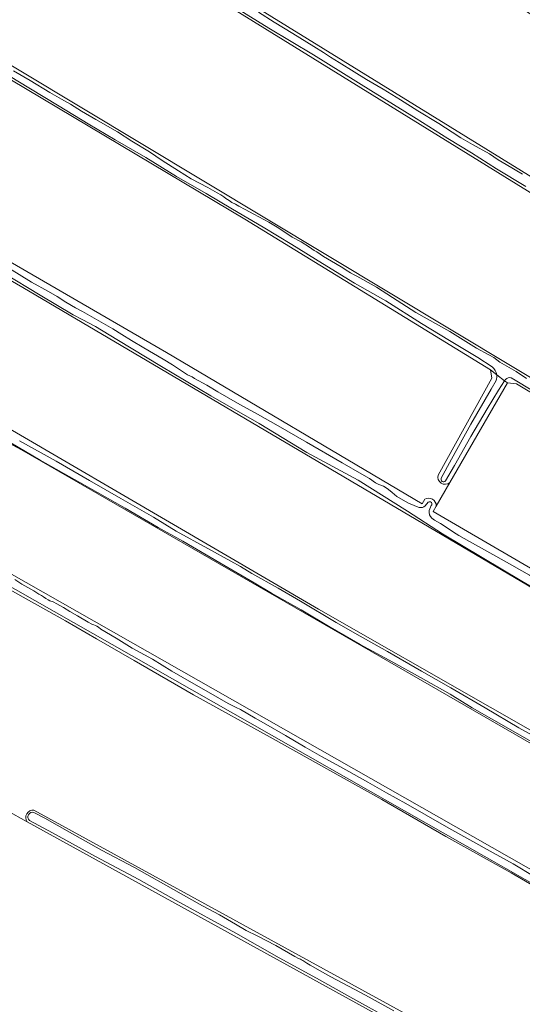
# Model space of a CAD drawing. Header units: metres. Extents: x 149984 to 156489, y 469398 to 478068.
# Tile 360 of 656: x 152713 to 152851, y 473244 to 473514. Entities that reach past the tile are written whole.
import ezdxf

# ---------------------------------------------------------------- set-up
doc = ezdxf.new("R2010")
doc.units = ezdxf.units.M
doc.header["$LTSCALE"] = 0.75
for name, color, linetype, lineweight in [('B-WE-GR-GRAS-GV', 252, 'Continuous', 13), ('B-WE-OG-TERREIN_OEVER-GV', 252, 'Continuous', 18), ('B-WE-OG-WATER_SLOOT-GV', 252, 'Continuous', 18)]:
    doc.layers.add(name, color=color, linetype=linetype, lineweight=lineweight)

msp = doc.modelspace()

# ---------------------------------------------------------------- linework, layer by layer
at = {"layer": 'B-WE-GR-GRAS-GV', "flags": 128}
for points in [[(152978.08, 473433.211), (152979.203, 473434.9), (152979.203, 473436.752), (152668.979, 473631.882), (152667.532, 473632.551), (152666.921, 473632.834), (152665.728, 473633.385), (152647.746, 473600.529), (152648.606, 473597.619), (152650.619, 473596.377), (152957.507, 473407.119), (152960.285, 473406.457), (152967.989, 473418.04)], [(152937.873, 473414.585), (152646.133, 473594.932), (152645.248, 473595.479), (152622.271, 473552.591), (152623.555, 473551.872), (152678.863, 473520.906), (152916.267, 473378.256)], [(152827.997, 473389.257), (152842.798, 473415.899), (152842.401, 473418.148), (152774.933, 473459.556), (152706.405, 473500.301), (152657.458, 473528.876), (152620.935, 473547.644), (152619.877, 473548.226), (152614.956, 473538.979), (152605.272, 473520.484), (152603.764, 473515.364), (152603.336, 473512.444), (152600.837, 473507.445), (152620.855, 473497.559), (152670.951, 473470.668), (152753.369, 473422.911), (152823.616, 473381.371), (152824.323, 473382.643)], [(152597.224, 473505.002), (152594.464, 473500.458), (152581.341, 473475.535), (152581.583, 473474.114), (152582.059, 473469.865), (152583.488, 473469.17), (152634.579, 473444.332), (152671.224, 473424.753), (152795.181, 473352.39), (152936.601, 473271.692)], [(152950.952, 473300.023), (152946.313, 473303.686), (152713.954, 473440.76), (152671.224, 473465.499), (152597.706, 473503.775)], [(152672.501, 473416.889), (152661.024, 473397.461), (152660.618, 473396.774), (152658.496, 473393.181), (152662.808, 473389.273), (152913.518, 473246.793)], [(152937.941, 473255.275), (152935.967, 473256.592), (152935.007, 473259.279), (152937.975, 473265.316), (152937.313, 473267.035), (152934.535, 473268.887), (152713.622, 473396.217), (152695.428, 473405.876), (152682.95, 473413.436), (152676.052, 473416.931)], [(153080.747, 473257.294), (153087.692, 473271.385), (153085.547, 473273.259), (152849.538, 473414.282), (152847.025, 473414.547), (152831.21, 473387.186), (152827.489, 473380.747), (152826.627, 473379.256), (152953.979, 473305.092), (153068.613, 473238.334), (153070.598, 473238.07), (153072.053, 473239.657), (153077.891, 473251.5)], [(152827.489, 473380.747), (152831.21, 473387.186)], [(152744.542, 473338.293), (152734.195, 473344.312), (152725.635, 473349.267), (152711.708, 473357.029), (152699.044, 473364.25), (152685.203, 473372.084)], [(152910.473, 473244.197), (152901.17, 473249.589), (152867.34, 473268.878), (152848.081, 473280.003), (152830.147, 473290.034), (152812.56, 473300.185), (152801.378, 473306.403), (152782.726, 473316.822), (152760.823, 473328.901), (152744.542, 473338.293)], [(152903.323, 473188.576), (152902.794, 473190.693), (152715.153, 473294.029), (152709.581, 473297.098), (152708.457, 473297.717), (152706.093, 473298.042), (152702.189, 473289.827), (152695.624, 473276.426), (152688.266, 473261.645), (152686.541, 473257.69)], [(152709.581, 473297.098), (152715.153, 473294.029)], [(152716.989, 473297.269), (152876.09, 473210.084), (152901.357, 473194.871), (152904.191, 473194.235), (152905.988, 473195.929), (152923.921, 473233.385), (152923.815, 473236.031), (152922.334, 473238.148), (152916.823, 473241.281), (152912.054, 473243.993)]]:
    msp.add_lwpolyline(points, dxfattribs=at)
at = {"layer": 'B-WE-GR-GRAS-GV'}
for points in [[(152831.21, 473387.186, -0.7384824), (152827.997, 473389.257)], [(152824.323, 473382.643, -0.5871389), (152827.489, 473380.747)], [(152715.153, 473294.029, -0.6512787), (152716.989, 473297.269)]]:
    msp.add_lwpolyline(points, format="xyb", dxfattribs=at)
at = {"layer": 'B-WE-OG-TERREIN_OEVER-GV', "flags": 128}
for points in [[(152960.598, 473406.311), (152960.285, 473406.457), (152957.507, 473407.119), (152650.619, 473596.377), (152648.497, 473596.477), (152646.747, 473596.137), (152646.133, 473594.932), (152937.873, 473414.585)], [(152917.272, 473377.652), (152916.267, 473378.256), (152678.863, 473520.906), (152623.555, 473551.872), (152620.935, 473547.644), (152657.458, 473528.876), (152706.405, 473500.301), (152774.933, 473459.556), (152842.401, 473418.148)], [(152852.12, 473468.533), (152844.041, 473473.318), (152837.199, 473477.701), (152830.646, 473481.663), (152821.996, 473487.18), (152809.563, 473494.814), (152793.783, 473504.692), (152781.475, 473511.984), (152769.034, 473519.773)], [(152842.829, 473418.951), (152838.871, 473421.513), (152831.161, 473426.25), (152823.476, 473430.885), (152813.609, 473437.069), (152805.054, 473441.961), (152796.248, 473447.355), (152787.823, 473452.594), (152779.982, 473457.343), (152771.533, 473462.231), (152764.322, 473466.596), (152756.168, 473471.277), (152747.722, 473476.44), (152739.353, 473481.349), (152731.897, 473485.688), (152723.908, 473490.56), (152715.556, 473495.548), (152707.918, 473500.288), (152699.181, 473505.548), (152693.073, 473509.398), (152689.694, 473511.636), (152686.793, 473513.561), (152682.31, 473515.971)], [(152778.633, 473516.415), (152783, 473513.67), (152788.113, 473510.546), (152793.905, 473506.946), (152796.525, 473505.332), (152798.433, 473504.013), (152800.871, 473502.545), (152804.965, 473500.014), (152808.346, 473497.875), (152812.879, 473495.256), (152817.693, 473492.277), (152822.465, 473489.263), (152828.186, 473485.78), (152831.841, 473483.435), (152834.256, 473481.851), (152837.405, 473479.988), (152842.09, 473477.46), (152844.524, 473475.854), (152846.699, 473474.525), (152851.207, 473471.847)], [(152824.323, 473382.643), (152823.616, 473381.371), (152753.369, 473422.911), (152670.951, 473470.668), (152620.855, 473497.559), (152600.837, 473507.445)], [(152597.706, 473503.775), (152671.224, 473465.499), (152713.954, 473440.76), (152946.313, 473303.686), (152950.952, 473300.023), (152951.332, 473300.66)], [(152711.419, 473500.304), (152715.981, 473497.618), (152721.386, 473494.296), (152724.611, 473492.485), (152727.069, 473491.08), (152730.049, 473489.196), (152733.953, 473486.879), (152739.94, 473483.498), (152743.926, 473480.936), (152748.7, 473478.038), (152752.245, 473475.619), (152756.726, 473472.824), (152760.217, 473470.615), (152764.751, 473468.2), (152767.285, 473466.789), (152768.318, 473466.176), (152769.123, 473465.649), (152769.711, 473465.209), (152770.63, 473464.607), (152771.38, 473464.146), (152772.321, 473463.625), (152773.299, 473463.093), (152775.034, 473462.154), (152777.377, 473460.884), (152781.531, 473458.676), (152784.217, 473457.085), (152787.904, 473454.61), (152790.427, 473453.319), (152792.684, 473451.815), (152793.977, 473450.946), (152794.682, 473450.513), (152796.559, 473449.291), (152799.805, 473447.353), (152801.827, 473446.199), (152802.778, 473445.529), (152803.898, 473444.807), (152804.915, 473444.237), (152805.687, 473443.83), (152807.356, 473442.957), (152811.113, 473440.824), (152815.512, 473438.045), (152821.88, 473433.876), (152831.205, 473428.662), (152838.522, 473424.057), (152841.905, 473422.282), (152843.35, 473421.561), (152844.962, 473420.284), (152849.437, 473417.697), (152852.274, 473415.807)], [(152936.601, 473271.692), (152795.181, 473352.39), (152671.224, 473424.753), (152634.579, 473444.332), (152583.488, 473469.17)], [(152864.183, 473352.429), (152851.017, 473360.136), (152829.181, 473373.145), (152819.587, 473379.326), (152806.006, 473387.845), (152791.907, 473395.483), (152778.87, 473403.399), (152765.559, 473411.045), (152752.057, 473419.111), (152739.769, 473426.51), (152733.944, 473430.006), (152730.215, 473432.01), (152727.758, 473433.277), (152718.691, 473438.647), (152708.688, 473444.701)], [(152710.276, 473445.961), (152716.326, 473442.216), (152721.019, 473439.626), (152723.352, 473438.255), (152725.756, 473436.709), (152728.403, 473435.179), (152730.323, 473434.188), (152732.23, 473433.064), (152738.704, 473429.454), (152741.149, 473427.853), (152743.797, 473426.191), (152747.15, 473424.199), (152752.507, 473421.104), (152755.03, 473419.483), (152757.524, 473417.868), (152759.215, 473416.813), (152759.857, 473416.531), (152760.485, 473416.222), (152761.1, 473415.815), (152764.459, 473413.899), (152767.491, 473412.12), (152773.554, 473408.605), (152778.393, 473405.932), (152784.057, 473402.763), (152791.887, 473398.249), (152801.686, 473392.576), (152807.075, 473389.529), (152809.198, 473388.321), (152810.8, 473387.136), (152811.725, 473386.671), (152812.285, 473386.471), (152813.011, 473386.189), (152813.764, 473385.786), (152814.377, 473385.332), (152815.367, 473384.486), (152816.708, 473383.407), (152819.68, 473381.664), (152822.063, 473380.578), (152822.763, 473380.379)], [(152856.734, 473314.241), (152847.951, 473319.262), (152837.396, 473325.333), (152831.305, 473329.064), (152823.126, 473333.657), (152815.565, 473337.828), (152806.593, 473342.706), (152798.321, 473347.469), (152790.429, 473352.228), (152782.245, 473356.811), (152777.478, 473359.688), (152768.082, 473365.184), (152757.848, 473371.118), (152751.144, 473374.826), (152742.021, 473380.118), (152729.641, 473387.169), (152718.74, 473393.352), (152706.562, 473400.503), (152695.6, 473406.717), (152684.157, 473413.37), (152675.583, 473418.042), (152674.244, 473418.802)], [(152676.052, 473416.931), (152682.95, 473413.436), (152695.428, 473405.876), (152713.622, 473396.217), (152934.535, 473268.887), (152937.313, 473267.035), (152937.975, 473265.316), (152938.461, 473266.6)], [(152844.121, 473416.809), (152842.401, 473418.148), (152842.798, 473415.899), (152827.997, 473389.257)], [(152842.401, 473418.148), (152844.121, 473416.809)], [(152828.884, 473388.411), (152831.657, 473393.646), (152836.95, 473403.212), (152842.61, 473412.859), (152843.948, 473415.261)], [(152831.21, 473387.186), (152847.025, 473414.547), (152846.284, 473415.124), (152844.547, 473412.548), (152841.495, 473407.414), (152837.008, 473399.869), (152832.5, 473391.897), (152830.03, 473387.659)], [(152846.552, 473415.521), (152846.284, 473415.124), (152847.025, 473414.547), (152849.538, 473414.282), (153085.547, 473273.259), (153087.692, 473271.385), (153087.893, 473271.306)], [(152857.914, 473410.007), (152849.152, 473415.308), (152848.099, 473415.911)], [(152913.518, 473246.793), (152662.808, 473389.273), (152658.496, 473393.181), (152645.015, 473398.774), (152635.269, 473403.53)], [(152713.016, 473398.659), (152723.085, 473393.106), (152732.298, 473387.79), (152740.832, 473382.779), (152749.863, 473377.65), (152756.035, 473373.854), (152764.803, 473369.1), (152771.07, 473365.625), (152773.754, 473364.103), (152776.864, 473362.178), (152784.047, 473358.191), (152790.166, 473354.581), (152799.996, 473348.761), (152806.579, 473344.987), (152814.115, 473340.791), (152823.419, 473335.428), (152831.505, 473330.791), (152840.936, 473325.306), (152850.196, 473319.811), (152858.87, 473315.071)], [(152824.49, 473380.796), (152825.304, 473381.779)], [(152826.129, 473380.869), (152825.564, 473379.535)], [(152953.094, 473303.61), (152953.979, 473305.092), (152826.627, 473379.256), (152827.489, 473380.747)], [(152826.312, 473377.399), (152827.013, 473376.871), (152828.669, 473375.937), (152829.924, 473375.091), (152832.267, 473373.611), (152833.662, 473372.636), (152836.586, 473371.045), (152839.905, 473369.195), (152846.114, 473365.691), (152853.1, 473361.756), (152859.359, 473357.947), (152867.013, 473353.401), (152870.706, 473351.256), (152879.696, 473346.023), (152887.298, 473341.407), (152898.239, 473334.844), (152905.694, 473330.665), (152905.856, 473330.257), (152912.835, 473326.718), (152926.087, 473319.016), (152939.487, 473311.207), (152951.103, 473304.749), (152953.094, 473303.61)], [(152911.251, 473244.535), (152910.961, 473244.614), (152684.672, 473373.287), (152684.454, 473373.232)], [(152685.203, 473372.084), (152699.044, 473364.25), (152711.708, 473357.029), (152725.635, 473349.267), (152734.195, 473344.312), (152744.542, 473338.293), (152760.823, 473328.901), (152782.726, 473316.822), (152801.378, 473306.403), (152812.56, 473300.185), (152830.147, 473290.034), (152848.081, 473280.003), (152867.34, 473268.878), (152901.17, 473249.589), (152910.473, 473244.197)], [(152711.742, 473360.536), (152713.667, 473359.32), (152716.928, 473357.45), (152718.36, 473356.56), (152719.088, 473356.17), (152719.618, 473355.843), (152720.283, 473355.383), (152720.876, 473354.981), (152721.387, 473354.733), (152722.324, 473354.419), (152723.32, 473353.927), (152725.077, 473352.888), (152726.881, 473351.797), (152728.93, 473350.588), (152731.904, 473348.848), (152732.893, 473348.325), (152733.443, 473348.124), (152733.941, 473347.952), (152734.313, 473347.79), (152734.74, 473347.463), (152735.33, 473346.951), (152739.567, 473344.451), (152744.001, 473341.762), (152749.598, 473338.695), (152754.915, 473335.356), (152760.908, 473331.955), (152765.627, 473329.266), (152770.346, 473326.554), (152772.541, 473325.428), (152773.716, 473324.917), (152777.767, 473322.52), (152780.686, 473320.816), (152786.074, 473317.749), (152791.533, 473314.564), (152795.959, 473311.985), (152801.232, 473309.14), (152808.68, 473304.944), (152813.846, 473302.031), (152819.158, 473299.067), (152824.72, 473295.889), (152830.959, 473292.246), (152836.762, 473289.038), (152843.115, 473285.55), (152848.585, 473282.523), (152854.357, 473279.011)], [(152716.976, 473296.582), (152719.988, 473295.033), (152726.749, 473291.144), (152735.585, 473286.257), (152744.615, 473281.462), (152747.993, 473279.542), (152753.184, 473276.623), (152757.48, 473274.268), (152763.274, 473270.955), (152767.984, 473268.46), (152772.377, 473265.898), (152775.327, 473264.196), (152778.272, 473262.706), (152783.408, 473260.055), (152788.66, 473257.02), (152789.615, 473256.524), (152790.199, 473256.288), (152790.503, 473256.173), (152790.868, 473255.913), (152791.367, 473255.567), (152791.964, 473255.192), (152792.822, 473254.689), (152795.585, 473253.151), (152798.549, 473251.473), (152806.672, 473247.174), (152809.045, 473245.885), (152815.819, 473242.1)], [(152905.438, 473194.411), (152905.988, 473195.929), (152904.191, 473194.235), (152901.357, 473194.871), (152876.09, 473210.084), (152716.989, 473297.269)], [(152715.153, 473294.029), (152902.794, 473190.693), (152903.323, 473188.576), (152903.756, 473189.771)], [(152903.16, 473190.725), (152896.222, 473194.953), (152891.87, 473197.357), (152884.55, 473201.202), (152873.657, 473207.288), (152865.387, 473212.079), (152855.723, 473217.493), (152844.981, 473223.313), (152836.565, 473227.981), (152824.772, 473234.473), (152814.153, 473240.195), (152804.538, 473245.475), (152794.607, 473251.113), (152784.359, 473256.721), (152772.431, 473263.425), (152756.068, 473272.417), (152745.789, 473278.158), (152733.941, 473284.516), (152722.081, 473291.025), (152715.795, 473294.41)]]:
    msp.add_lwpolyline(points, dxfattribs=at)
at = {"layer": 'B-WE-OG-TERREIN_OEVER-GV'}
for points in [[(152844.121, 473416.809, 0.2052687), (152842.829, 473418.951)], [(152843.948, 473415.261, 0.1247077), (152844.121, 473416.809)], [(152848.099, 473415.911, 0.3303405), (152846.552, 473415.521)], [(152827.997, 473389.257, 0.7384824), (152831.21, 473387.186)], [(152830.03, 473387.659, -0.9275388), (152828.884, 473388.411)], [(152827.489, 473380.747, 0.5871389), (152824.323, 473382.643)], [(152825.304, 473381.779, -0.9504383), (152826.129, 473380.869)], [(152822.763, 473380.379, 0.250783), (152824.49, 473380.796)], [(152825.564, 473379.535, 0.2389692), (152826.312, 473377.399)], [(152716.989, 473297.269, 0.6512787), (152715.153, 473294.029)], [(152715.795, 473294.41, -0.8180364), (152716.976, 473296.582)]]:
    msp.add_lwpolyline(points, format="xyb", dxfattribs=at)
at = {"layer": 'B-WE-OG-WATER_SLOOT-GV', "flags": 128}
for points in [[(152769.034, 473519.773), (152781.475, 473511.984), (152793.783, 473504.692), (152809.563, 473494.814), (152821.996, 473487.18), (152830.646, 473481.663), (152837.199, 473477.701), (152844.041, 473473.318), (152852.12, 473468.533)], [(152682.31, 473515.971), (152686.793, 473513.561), (152689.694, 473511.636), (152693.073, 473509.398), (152699.181, 473505.548), (152707.918, 473500.288), (152715.556, 473495.548), (152723.908, 473490.56), (152731.897, 473485.688), (152739.353, 473481.349), (152747.722, 473476.44), (152756.168, 473471.277), (152764.322, 473466.596), (152771.533, 473462.231), (152779.982, 473457.343), (152787.823, 473452.594), (152796.248, 473447.355), (152805.054, 473441.961), (152813.609, 473437.069), (152823.476, 473430.885), (152831.161, 473426.25), (152838.871, 473421.513), (152842.829, 473418.951)], [(152851.207, 473471.847), (152846.699, 473474.525), (152844.524, 473475.854), (152842.09, 473477.46), (152837.405, 473479.988), (152834.256, 473481.851), (152831.841, 473483.435), (152828.186, 473485.78), (152822.465, 473489.263), (152817.693, 473492.277), (152812.879, 473495.256), (152808.346, 473497.875), (152804.965, 473500.014), (152800.871, 473502.545), (152798.433, 473504.013), (152796.525, 473505.332), (152793.905, 473506.946), (152788.113, 473510.546), (152783, 473513.67), (152778.633, 473516.415)], [(152852.274, 473415.807), (152849.437, 473417.697), (152844.962, 473420.284), (152843.35, 473421.561), (152841.905, 473422.282), (152838.522, 473424.057), (152831.205, 473428.662), (152821.88, 473433.876), (152815.512, 473438.045), (152811.113, 473440.824), (152807.356, 473442.957), (152805.687, 473443.83), (152804.915, 473444.237), (152803.898, 473444.807), (152802.778, 473445.529), (152801.827, 473446.199), (152799.805, 473447.353), (152796.559, 473449.291), (152794.682, 473450.513), (152793.977, 473450.946), (152792.684, 473451.815), (152790.427, 473453.319), (152787.904, 473454.61), (152784.217, 473457.085), (152781.531, 473458.676), (152777.377, 473460.884), (152775.034, 473462.154), (152773.299, 473463.093), (152772.321, 473463.625), (152771.38, 473464.146), (152770.63, 473464.607), (152769.711, 473465.209), (152769.123, 473465.649), (152768.318, 473466.176), (152767.285, 473466.789), (152764.751, 473468.2), (152760.217, 473470.615), (152756.726, 473472.824), (152752.245, 473475.619), (152748.7, 473478.038), (152743.926, 473480.936), (152739.94, 473483.498), (152733.953, 473486.879), (152730.049, 473489.196), (152727.069, 473491.08), (152724.611, 473492.485), (152721.386, 473494.296), (152715.981, 473497.618), (152711.419, 473500.304)], [(152708.688, 473444.701), (152718.691, 473438.647), (152727.758, 473433.277), (152730.215, 473432.01), (152733.944, 473430.006), (152739.769, 473426.51), (152752.057, 473419.111), (152765.559, 473411.045), (152778.87, 473403.399), (152791.907, 473395.483), (152806.006, 473387.845), (152819.587, 473379.326), (152829.181, 473373.145), (152851.017, 473360.136), (152864.183, 473352.429)], [(152822.763, 473380.379), (152822.063, 473380.578), (152819.68, 473381.664), (152816.708, 473383.407), (152815.367, 473384.486), (152814.377, 473385.332), (152813.764, 473385.786), (152813.011, 473386.189), (152812.285, 473386.471), (152811.725, 473386.671), (152810.8, 473387.136), (152809.198, 473388.321), (152807.075, 473389.529), (152801.686, 473392.576), (152791.887, 473398.249), (152784.057, 473402.763), (152778.393, 473405.932), (152773.554, 473408.605), (152767.491, 473412.12), (152764.459, 473413.899), (152761.1, 473415.815), (152760.485, 473416.222), (152759.857, 473416.531), (152759.215, 473416.813), (152757.524, 473417.868), (152755.03, 473419.483), (152752.507, 473421.104), (152747.15, 473424.199), (152743.797, 473426.191), (152741.149, 473427.853), (152738.704, 473429.454), (152732.23, 473433.064), (152730.323, 473434.188), (152728.403, 473435.179), (152725.756, 473436.709), (152723.352, 473438.255), (152721.019, 473439.626), (152716.326, 473442.216), (152710.276, 473445.961)], [(152674.244, 473418.802), (152675.583, 473418.042), (152684.157, 473413.37), (152695.6, 473406.717), (152706.562, 473400.503), (152718.74, 473393.352), (152729.641, 473387.169), (152742.021, 473380.118), (152751.144, 473374.826), (152757.848, 473371.118), (152768.082, 473365.184), (152777.478, 473359.688), (152782.245, 473356.811), (152790.429, 473352.228), (152798.321, 473347.469), (152806.593, 473342.706), (152815.565, 473337.828), (152823.126, 473333.657), (152831.305, 473329.064), (152837.396, 473325.333), (152847.951, 473319.262), (152856.734, 473314.241)], [(152843.948, 473415.261), (152842.61, 473412.859), (152836.95, 473403.212), (152831.657, 473393.646), (152828.884, 473388.411)], [(152830.03, 473387.659), (152832.5, 473391.897), (152837.008, 473399.869), (152841.495, 473407.414), (152844.547, 473412.548), (152846.284, 473415.124)], [(152844.121, 473416.809), (152846.284, 473415.124), (152846.552, 473415.521)], [(152846.284, 473415.124), (152844.121, 473416.809)], [(152848.099, 473415.911), (152849.152, 473415.308), (152857.914, 473410.007)], [(152858.87, 473315.071), (152850.196, 473319.811), (152840.936, 473325.306), (152831.505, 473330.791), (152823.419, 473335.428), (152814.115, 473340.791), (152806.579, 473344.987), (152799.996, 473348.761), (152790.166, 473354.581), (152784.047, 473358.191), (152776.864, 473362.178), (152773.754, 473364.103), (152771.07, 473365.625), (152764.803, 473369.1), (152756.035, 473373.854), (152749.863, 473377.65), (152740.832, 473382.779), (152732.298, 473387.79), (152723.085, 473393.106), (152713.016, 473398.659)], [(152825.304, 473381.779), (152824.49, 473380.796)], [(152825.564, 473379.535), (152826.129, 473380.869)], [(152951.332, 473300.66), (152953.094, 473303.61), (152951.103, 473304.749), (152939.487, 473311.207), (152926.087, 473319.016), (152912.835, 473326.718), (152905.856, 473330.257), (152905.694, 473330.665), (152898.239, 473334.844), (152887.298, 473341.407), (152879.696, 473346.023), (152870.706, 473351.256), (152867.013, 473353.401), (152859.359, 473357.947), (152853.1, 473361.756), (152846.114, 473365.691), (152839.905, 473369.195), (152836.586, 473371.045), (152833.662, 473372.636), (152832.267, 473373.611), (152829.924, 473375.091), (152828.669, 473375.937), (152827.013, 473376.871), (152826.312, 473377.399)], [(152684.454, 473373.232), (152684.672, 473373.287), (152910.961, 473244.614), (152911.251, 473244.535)], [(152854.357, 473279.011), (152848.585, 473282.523), (152843.115, 473285.55), (152836.762, 473289.038), (152830.959, 473292.246), (152824.72, 473295.889), (152819.158, 473299.067), (152813.846, 473302.031), (152808.68, 473304.944), (152801.232, 473309.14), (152795.959, 473311.985), (152791.533, 473314.564), (152786.074, 473317.749), (152780.686, 473320.816), (152777.767, 473322.52), (152773.716, 473324.917), (152772.541, 473325.428), (152770.346, 473326.554), (152765.627, 473329.266), (152760.908, 473331.955), (152754.915, 473335.356), (152749.598, 473338.695), (152744.001, 473341.762), (152739.567, 473344.451), (152735.33, 473346.951), (152734.74, 473347.463), (152734.313, 473347.79), (152733.941, 473347.952), (152733.443, 473348.124), (152732.893, 473348.325), (152731.904, 473348.848), (152728.93, 473350.588), (152726.881, 473351.797), (152725.077, 473352.888), (152723.32, 473353.927), (152722.324, 473354.419), (152721.387, 473354.733), (152720.876, 473354.981), (152720.283, 473355.383), (152719.618, 473355.843), (152719.088, 473356.17), (152718.36, 473356.56), (152716.928, 473357.45), (152713.667, 473359.32), (152711.742, 473360.536)], [(152815.819, 473242.1), (152809.045, 473245.885), (152806.672, 473247.174), (152798.549, 473251.473), (152795.585, 473253.151), (152792.822, 473254.689), (152791.964, 473255.192), (152791.367, 473255.567), (152790.868, 473255.913), (152790.503, 473256.173), (152790.199, 473256.288), (152789.615, 473256.524), (152788.66, 473257.02), (152783.408, 473260.055), (152778.272, 473262.706), (152775.327, 473264.196), (152772.377, 473265.898), (152767.984, 473268.46), (152763.274, 473270.955), (152757.48, 473274.268), (152753.184, 473276.623), (152747.993, 473279.542), (152744.615, 473281.462), (152735.585, 473286.257), (152726.749, 473291.144), (152719.988, 473295.033), (152716.976, 473296.582)], [(152715.795, 473294.41), (152722.081, 473291.025), (152733.941, 473284.516), (152745.789, 473278.158), (152756.068, 473272.417), (152772.431, 473263.425), (152784.359, 473256.721), (152794.607, 473251.113), (152804.538, 473245.475), (152814.153, 473240.195), (152824.772, 473234.473), (152836.565, 473227.981), (152844.981, 473223.313), (152855.723, 473217.493), (152865.387, 473212.079), (152873.657, 473207.288), (152884.55, 473201.202), (152891.87, 473197.357), (152896.222, 473194.953), (152903.16, 473190.725)]]:
    msp.add_lwpolyline(points, dxfattribs=at)
at = {"layer": 'B-WE-OG-WATER_SLOOT-GV'}
for points in [[(152842.829, 473418.951, -0.2052687), (152844.121, 473416.809)], [(152844.121, 473416.809, -0.1247077), (152843.948, 473415.261)], [(152846.552, 473415.521, -0.3303405), (152848.099, 473415.911)], [(152828.884, 473388.411, 0.9275388), (152830.03, 473387.659)], [(152826.129, 473380.869, 0.9504383), (152825.304, 473381.779)], [(152824.49, 473380.796, -0.250783), (152822.763, 473380.379)], [(152826.312, 473377.399, -0.2389692), (152825.564, 473379.535)], [(152716.976, 473296.582, 0.8180364), (152715.795, 473294.41)]]:
    msp.add_lwpolyline(points, format="xyb", dxfattribs=at)

doc.saveas('drawing.dxf')
